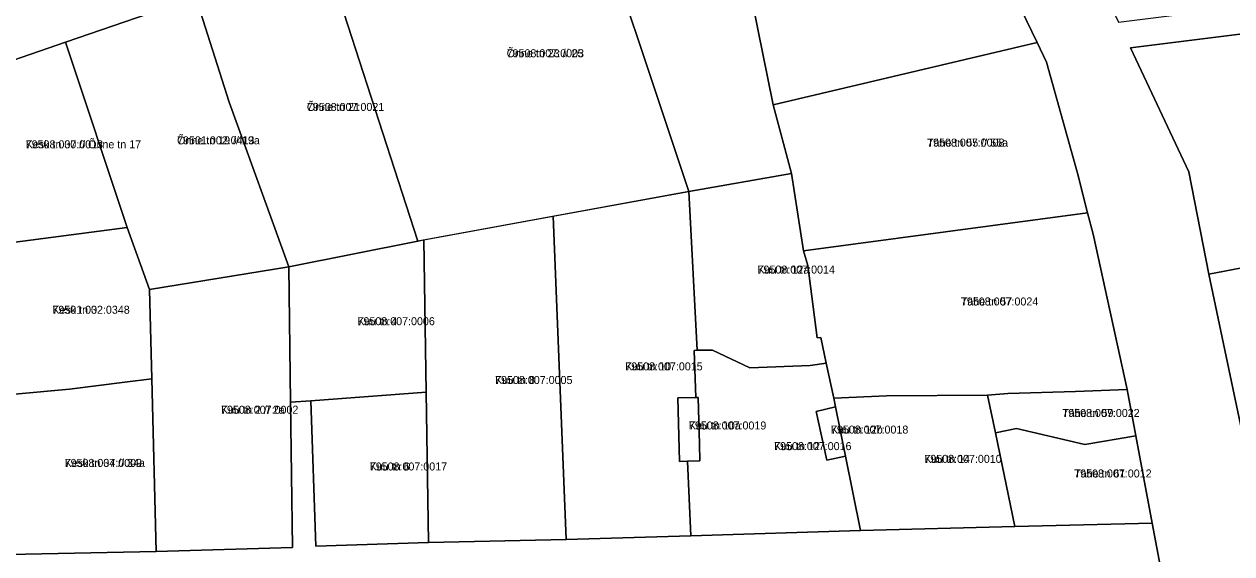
# Model space of a CAD drawing. Extents: x 643847 to 663718, y 6468443 to 6482775.
# Drawn here: x 659488 to 659714.4, y 6472833.9 to 6472933.3 of the extents above; entities that cross this region are included whole.
import ezdxf

# ---------------------------------------------------------------- set-up
doc = ezdxf.new("R2010")
doc.units = 0
for name, color, linetype in [('L_AADRESS', 7, 'Continuous'), ('PIIR', 7, 'Continuous'), ('TUNNUS', 7, 'Continuous')]:
    doc.layers.add(name, color=color, linetype=linetype)

msp = doc.modelspace()

# ---------------------------------------------------------------- linework, layer by layer
at = {"layer": 'PIIR'}
for points in [[(659469.29, 6472920.74), (659467.66, 6472932.75), (659482.66, 6472938.01), (659498.31, 6472943.6), (659528.87, 6472954.49), (659556.08, 6472963.96), (659551.43, 6472976.97), (659540.06, 6473000.2), (659543.78, 6473001.52), (659548.78, 6473003.84), (659548.9, 6472999.17), (659560.75, 6472965.58), (659584.05, 6472973.67), (659614.86, 6472984.38), (659630.99, 6472990.01), (659646.26, 6472995.33), (659651.39, 6472983.7), (659637.07, 6472978.61), (659617.89, 6472972), (659592.17, 6472963.23), (659544.25, 6472946.66), (659520.18, 6472938.33), (659495.73, 6472929.88)], [(659617.89, 6472972), (659622.63, 6472946.59), (659628.41, 6472918.15), (659631.79, 6472905.23), (659612.59, 6472901.91), (659592.17, 6472963.23)], [(659592.17, 6472963.23), (659612.59, 6472901.91), (659561.79, 6472892.6), (659544.25, 6472946.66)], [(659677.88, 6472929.85), (659628.41, 6472918.15), (659622.63, 6472946.59), (659641.22, 6472954.16), (659661.98, 6472962.61)], [(659520.17, 6472938.33), (659544.25, 6472946.66), (659561.79, 6472892.6), (659537.58, 6472887.78), (659526.44, 6472918.66)], [(659507.26, 6472895.16), (659495.73, 6472929.88), (659520.17, 6472938.33), (659526.44, 6472918.66), (659537.58, 6472887.78), (659511.49, 6472883.5)], [(659706.3, 6472905.59), (659695.39, 6472928.8), (659727.87, 6472932.88), (659734.79, 6472910.3), (659735.18, 6472907.14), (659735.54, 6472904.2), (659735.92, 6472901.18), (659736.28, 6472898.26), (659736.65, 6472895.26), (659737.1, 6472891.58), (659710.07, 6472886.41)], [(659469.29, 6472920.74), (659495.73, 6472929.88), (659507.26, 6472895.16), (659473.35, 6472890.69)], [(659679.6, 6472926.12), (659685.41, 6472905.3), (659687.31, 6472897.88), (659634.07, 6472890.75), (659631.79, 6472905.23), (659628.41, 6472918.15), (659677.88, 6472929.85)], [(659638.31, 6472869.72), (659635.31, 6472869.25), (659624.01, 6472868.79), (659617.02, 6472872.15), (659614.16, 6472872.14), (659612.59, 6472901.91), (659631.79, 6472905.23), (659634.07, 6472890.75), (659634.88, 6472888.02), (659636.65, 6472874.42), (659637.34, 6472874.51)], [(659589.59, 6472836.62), (659587.16, 6472897.25), (659612.59, 6472901.91), (659614.16, 6472872.14), (659613.59, 6472872.06), (659613.87, 6472863.27), (659610.54, 6472863.17), (659610.84, 6472851.24), (659612.34, 6472851.29), (659612.95, 6472837.32)], [(659563.78, 6472836.04), (659563.35, 6472864.24), (659562.93, 6472892.81), (659587.16, 6472897.25), (659589.59, 6472836.62)], [(659687.31, 6472897.88), (659688.34, 6472893.87), (659694.76, 6472864.74), (659685.08, 6472864.38), (659672.37, 6472864), (659668.57, 6472863.71), (659649.62, 6472863.59), (659639.73, 6472863.15), (659638.31, 6472869.72), (659637.34, 6472874.51), (659636.65, 6472874.42), (659634.88, 6472888.02), (659634.07, 6472890.75)], [(659486.22, 6472863.87), (659477.12, 6472862.76), (659473.35, 6472890.69), (659507.26, 6472895.16), (659511.49, 6472883.5), (659511.93, 6472866.73), (659506.84, 6472866.12), (659496.46, 6472864.8)], [(659541.74, 6472862.63), (659537.93, 6472862.35), (659537.58, 6472887.78), (659561.79, 6472892.6), (659562.93, 6472892.81), (659563.35, 6472864.24)], [(659720, 6472839.17), (659710.07, 6472886.41), (659737.1, 6472891.58), (659738.22, 6472880.71), (659748.41, 6472881.94), (659756.83, 6472840.79)], [(659512.71, 6472834.4), (659511.93, 6472866.73), (659511.49, 6472883.5), (659537.58, 6472887.78), (659537.93, 6472862.35), (659538.26, 6472835.1)], [(659612.95, 6472837.32), (659612.34, 6472851.29), (659614.65, 6472851.35), (659614.56, 6472854.53), (659614.31, 6472863.28), (659613.87, 6472863.27), (659613.59, 6472872.06), (659614.16, 6472872.14), (659617.02, 6472872.15), (659624.01, 6472868.79), (659635.31, 6472869.25), (659638.31, 6472869.72), (659639.73, 6472863.15), (659640.07, 6472861.52), (659636.45, 6472860.6), (659638.41, 6472851.52), (659641.96, 6472852.24), (659644.77, 6472838.29)], [(659486.22, 6472863.87), (659496.46, 6472864.8), (659506.84, 6472866.12), (659511.93, 6472866.73), (659512.71, 6472834.4), (659482.05, 6472833.75), (659480.92, 6472834.61), (659477.12, 6472862.76)], [(659542.68, 6472835.38), (659541.74, 6472862.63), (659563.35, 6472864.24), (659563.78, 6472836.04)], [(659612.34, 6472851.29), (659610.84, 6472851.24), (659610.54, 6472863.17), (659613.87, 6472863.27), (659614.31, 6472863.28), (659614.56, 6472854.53), (659614.65, 6472851.35)], [(659644.77, 6472838.29), (659641.96, 6472852.24), (659640.07, 6472861.52), (659639.73, 6472863.15), (659649.62, 6472863.59), (659668.57, 6472863.71), (659670.04, 6472856.64), (659673.68, 6472839.07)], [(659694.76, 6472864.74), (659696.38, 6472856.08), (659686.83, 6472854.47), (659673.96, 6472857.44), (659670.04, 6472856.64), (659668.57, 6472863.71), (659672.37, 6472864), (659685.08, 6472864.38)], [(659638.41, 6472851.52), (659636.45, 6472860.6), (659640.07, 6472861.52), (659641.96, 6472852.24)], [(659699.45, 6472839.66), (659673.68, 6472839.07), (659670.04, 6472856.64), (659673.96, 6472857.44), (659686.83, 6472854.47), (659696.38, 6472856.08)]]:
    msp.add_lwpolyline(points, close=True, dxfattribs=at)
for points in [[(659702.07, 6472825.81), (659699.45, 6472839.66), (659696.38, 6472856.08), (659694.76, 6472864.74), (659688.34, 6472893.87), (659687.31, 6472897.88), (659685.41, 6472905.3), (659679.6, 6472926.12), (659677.88, 6472929.85), (659661.98, 6472962.61), (659676.47, 6472967.86), (659693.11, 6472933.65), (659715.05, 6472936.4), (659719.66, 6472936.98), (659722.92, 6472937.38), (659726.36, 6472937.82), (659727.87, 6472932.88), (659695.39, 6472928.8), (659706.3, 6472905.59), (659710.07, 6472886.41), (659720, 6472839.17), (659721.91, 6472827.14)], [(659482.62, 6472821.06), (659480.92, 6472834.61), (659482.05, 6472833.75), (659512.71, 6472834.4), (659538.26, 6472835.1), (659537.93, 6472862.35), (659541.74, 6472862.63), (659542.68, 6472835.38), (659563.78, 6472836.04), (659589.59, 6472836.62), (659612.95, 6472837.32), (659644.77, 6472838.29), (659673.68, 6472839.07), (659699.45, 6472839.66), (659702.07, 6472825.81)]]:
    msp.add_lwpolyline(points, dxfattribs=at)

# ---------------------------------------------------------------- texts
at = {"layer": 'L_AADRESS'}
for s, p in [('Õnne tn 23 // 25', (659578.42, 6472927.06)), ('Õnne tn 21', (659540.98, 6472916.99)), ('Kesk tn 30 // Õnne tn 17', (659488.27, 6472909.98)), ('Õnne tn 19 // 19a', (659516.65, 6472910.73)), ('Tähe tn 55 // 55a', (659657.24, 6472910.3)), ('Kuu tn 12a', (659625.45, 6472886.49)), ('Tähe tn 57', (659663.57, 6472880.51)), ('Kesk tn 32', (659493.27, 6472878.96)), ('Kuu tn 4', (659550.46, 6472876.81)), ('Kuu tn 10', (659600.66, 6472868.34)), ('Kuu tn 8', (659576.26, 6472865.79)), ('Kuu tn 2 // 2a', (659524.88, 6472860.21)), ('Tähe tn 59', (659682.57, 6472859.6)), ('Kuu tn 10a', (659612.59, 6472857.26)), ('Kuu tn 12b', (659639.21, 6472856.49)), ('Kuu tn 12', (659628.56, 6472853.39)), ('Kesk tn 34 // 34a', (659495.57, 6472850.24)), ('Kuu tn 14', (659656.71, 6472851)), ('Kuu tn 6', (659552.76, 6472849.57)), ('Tähe tn 61', (659684.81, 6472848.26))]:
    msp.add_text(s, height=1.5, dxfattribs=at).set_placement(p)
at = {"layer": 'TUNNUS'}
for s, p in [('79508:007:0003', (659578.42, 6472927.06)), ('79508:007:0021', (659540.98, 6472916.99)), ('79508:007:0013', (659488.27, 6472909.98)), ('79501:002:0413', (659516.65, 6472910.73)), ('79508:007:0008', (659657.24, 6472910.3)), ('79508:007:0014', (659625.45, 6472886.49)), ('79508:007:0024', (659663.57, 6472880.51)), ('79501:002:0348', (659493.27, 6472878.96)), ('79508:007:0006', (659550.46, 6472876.81)), ('79508:007:0015', (659600.66, 6472868.34)), ('79508:007:0005', (659576.26, 6472865.79)), ('79508:007:0002', (659524.88, 6472860.21)), ('79508:007:0022', (659682.57, 6472859.6)), ('79508:007:0019', (659612.59, 6472857.26)), ('79508:007:0018', (659639.21, 6472856.49)), ('79508:007:0016', (659628.56, 6472853.39)), ('79508:007:0009', (659495.57, 6472850.24)), ('79508:007:0010', (659656.71, 6472851)), ('79508:007:0017', (659552.76, 6472849.57)), ('79508:007:0012', (659684.81, 6472848.26))]:
    msp.add_text(s, height=1.5, dxfattribs=at).set_placement(p)

doc.saveas('drawing.dxf')
